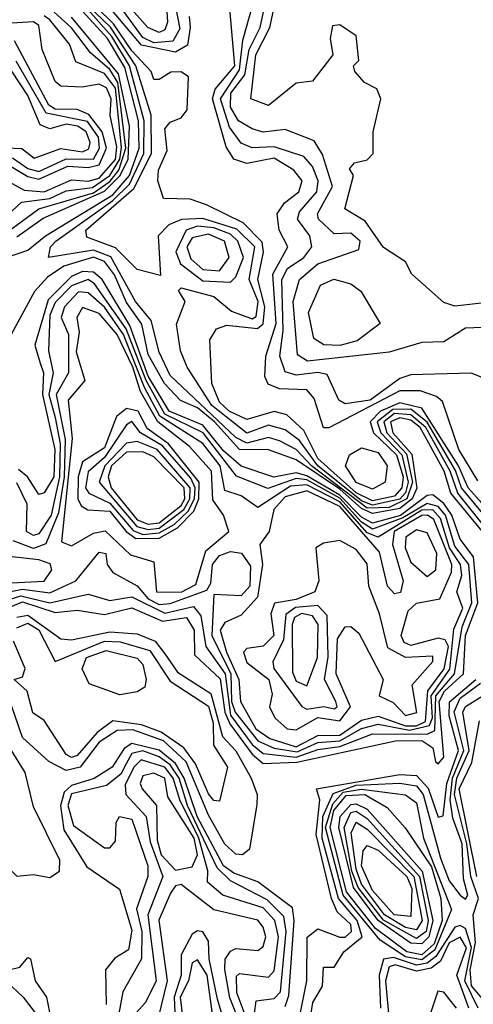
# Model space of a CAD drawing. Extents: x 2889633 to 3052318, y 540750 to 918690.
# Tile 585 of 656: x 2992850 to 2993679, y 824922 to 826719. Entities that reach past the tile are written whole.
import ezdxf

# ---------------------------------------------------------------- set-up
doc = ezdxf.new("R2010")
doc.units = 0

msp = doc.modelspace()

# ---------------------------------------------------------------- linework, layer by layer
at = {"layer": '0CON02XD'}
for points in [[(2993112.5, 826845), (2993120, 826715), (2993115, 826701.2), (2993105, 826696), (2993084, 826705), (2993004.4, 826795)], [(2993159.5, 826725), (2993161.8, 826705), (2993157, 826673), (2993135, 826660.4), (2993072.9, 826672.9), (2992955, 826812.5)], [(2993705, 825807.9), (2993657.6, 825865), (2993646.5, 825896.5), (2993595, 825984.6), (2993565, 826008.4), (2993532.2, 826007.8), (2993503.4, 825985), (2993510.3, 825965), (2993548.4, 825925), (2993560, 825875), (2993555, 825855.6), (2993545, 825844.2), (2993495, 825833), (2993475, 825841), (2993394.7, 825905), (2993361.5, 825951.5), (2993335, 825970.6), (2993305, 825979.4), (2993265, 825964.5), (2993201.2, 826015), (2993155.8, 826085), (2993144.2, 826115), (2993136.4, 826163.6), (2993152.5, 826205), (2993140, 826225), (2993145, 826230), (2993205, 826214), (2993237.3, 826187.3), (2993275, 826173.5), (2993282.2, 826177.8), (2993285.8, 826205), (2993269.1, 826245), (2993279.5, 826305), (2993246.8, 826336.8), (2993185, 826356.4), (2993145.5, 826354.5), (2993122.5, 826345), (2993103.3, 826325), (2993107.5, 826252.5), (2993065, 826263.3), (2993025, 826302.9), (2992972.5, 826322.5), (2992970.8, 826335), (2993058.7, 826411.3), (2993091.2, 826475), (2993090, 826545), (2993062.2, 826635), (2993015.7, 826705.7), (2992949.5, 826769.5)], [(2993705, 825825.5), (2993669.7, 825865), (2993652.1, 825905), (2993585, 826010), (2993545, 826020), (2993509.6, 826005), (2993490.4, 825985), (2993496.9, 825965), (2993538.4, 825925), (2993550.8, 825885), (2993548.2, 825865), (2993535, 825849.3), (2993495, 825841), (2993465, 825855.6), (2993395, 825918.2), (2993369.5, 825969.5), (2993338, 825998), (2993315, 826004.4), (2993265, 825989.4), (2993232.9, 826005), (2993215, 826021.4), (2993201.4, 826055), (2993197.5, 826135), (2993210, 826155), (2993228.3, 826161.7), (2993284.6, 826155.4), (2993295, 826164.3), (2993298.3, 826195), (2993285.3, 826245), (2993295.3, 826295), (2993293.4, 826313.4), (2993258.4, 826348.4), (2993191.7, 826381.7), (2993161.7, 826391.7), (2993113, 826393), (2993102.5, 826425), (2993104, 826445), (2993119.5, 826480.5), (2993115, 826520), (2993125, 826532.5), (2993145, 826540), (2993156.2, 826555), (2993158.8, 826615), (2993145, 826624), (2993126.1, 826623.9), (2993105, 826610), (2993095, 826610), (2993090, 826625), (2993055, 826662.3), (2993021.6, 826711.6), (2992961.4, 826771.4)], [(2993128.6, 826775), (2993142.9, 826702.9), (2993130, 826680), (2993095, 826677.1), (2993075, 826686.7), (2993033.4, 826743.4)], [(2993687.6, 825877.6), (2993652.3, 825935), (2993622.5, 826022.5), (2993611.7, 826031.7), (2993582.1, 826042.1), (2993545, 826042), (2993415, 825974.2), (2993405, 825974.2), (2993387.9, 826027.9), (2993375, 826043.8), (2993325, 826045.7), (2993304.1, 826054.1), (2993298.3, 826068.3), (2993300, 826105), (2993318.8, 826165), (2993312.5, 826255), (2993340, 826305), (2993324.4, 826335), (2993320.8, 826365), (2993333.8, 826385), (2993360, 826405), (2993366, 826425), (2993351.2, 826445), (2993315, 826466.5), (2993265, 826457.1), (2993241.2, 826465), (2993227.6, 826487.6), (2993202.3, 826575), (2993207.4, 826592.6), (2993243.5, 826635), (2993233.6, 826746.4)], [(2993695, 826066.2), (2993675, 826074), (2993565, 826071.2), (2993545, 826064.2), (2993490.8, 826025), (2993445, 826018), (2993433.3, 826025), (2993412, 826072), (2993395, 826075.6), (2993355, 826070.6), (2993335, 826076.7), (2993325.7, 826105), (2993331.8, 826151.8), (2993329.4, 826245), (2993339.2, 826265), (2993369.2, 826285), (2993384.2, 826305), (2993380, 826325), (2993358, 826355), (2993361.3, 826368.7), (2993393.1, 826405), (2993395.6, 826425), (2993385, 826451.2), (2993369.5, 826469.5), (2993315, 826487.1), (2993275, 826485.7), (2993255, 826494), (2993233.5, 826523.5), (2993216.8, 826575), (2993251.9, 826628.1), (2993258, 826682), (2993275.7, 826745)], [(2993695, 826157.5), (2993665, 826156), (2993625, 826131.2), (2993585, 826130), (2993525, 826112.5), (2993375.8, 826095.8), (2993357.5, 826107.5), (2993350, 826205), (2993361.2, 826245), (2993395, 826274), (2993470, 826300), (2993472.5, 826315), (2993455, 826330), (2993425, 826328.8), (2993396.2, 826355), (2993394.2, 826365), (2993421.9, 826415), (2993403.3, 826473.3), (2993388.3, 826498.3), (2993335, 826518.8), (2993295, 826514.3), (2993275, 826520), (2993250, 826535), (2993235, 826560), (2993235.6, 826585), (2993261.3, 826618.7), (2993269.6, 826665), (2993289.6, 826705), (2993299.3, 826750.7)], [(2993705, 826203.3), (2993645, 826196.7), (2993625, 826203.3), (2993566.7, 826255), (2993555, 826277.5), (2993515, 826303.8), (2993481.7, 826351.7), (2993444.1, 826374.1), (2993460, 826435), (2993453, 826447), (2993461.7, 826458.3), (2993485, 826463.3), (2993496.2, 826475), (2993496.2, 826515), (2993510, 826575), (2993503, 826593), (2993480, 826605), (2993462.5, 826625), (2993460, 826635), (2993470, 826645), (2993465, 826690), (2993435, 826710), (2993421.7, 826708.3), (2993417.5, 826685), (2993422.5, 826655), (2993385, 826607.5), (2993355, 826603.8), (2993305, 826562.5), (2993272.5, 826575), (2993281.5, 826655), (2993306.9, 826705), (2993315.8, 826745)], [(2992817.2, 826352.8), (2992853.6, 826386.4), (2992905, 826393.2), (2992935, 826407.3), (2992983.1, 826413.1), (2993014.7, 826435), (2993033.2, 826465), (2993035.9, 826485.9), (2993025, 826594.2), (2993005, 826621.2), (2992952.5, 826642.5), (2992940.8, 826675), (2992905, 826719.4), (2992895, 826726.7)], [(2992826.2, 826285), (2992865, 826298.9), (2992897.1, 826325), (2993020.1, 826399.9), (2993050.7, 826435), (2993068.6, 826485), (2993067.2, 826535), (2993042.4, 826632.4), (2993010.3, 826685), (2992964.8, 826734.8)], [(2992832, 826335), (2992885, 826374.4), (2992985, 826403.3), (2993015, 826424.2), (2993031.5, 826445), (2993043.7, 826485), (2993029.6, 826605), (2993015, 826628.5), (2992979.2, 826659.2), (2992944.7, 826704.7), (2992913.1, 826733.1)], [(2993706.8, 825785), (2993650.9, 825855), (2993636.8, 825895), (2993592, 825975), (2993565, 825998.3), (2993535, 826000.2), (2993515.3, 825985), (2993521.1, 825965), (2993556.7, 825926.7), (2993568.1, 825875), (2993557.8, 825845), (2993525, 825829), (2993485, 825827.8), (2993383.1, 825905), (2993355, 825934.5), (2993325, 825950.6), (2993305, 825956.7), (2993265, 825946.2), (2993245, 825956.5), (2993125, 826070), (2993105, 826112.5), (2993090.5, 826170.5), (2993061.9, 826205), (2993016.3, 826286.3), (2992985, 826298.9), (2992902.5, 826285), (2992906.2, 826305), (2992916, 826315), (2993020.4, 826389.6), (2993050.7, 826419.3), (2993077.2, 826475), (2993077.6, 826535), (2993050.8, 826635), (2993018.6, 826688.6), (2992975, 826737.6)], [(2992825, 826426.4), (2992858.5, 826408.5), (2992895, 826405.3), (2992945, 826426.8), (2992975, 826424.6), (2992995, 826430), (2993025, 826464.5), (2993027.5, 826487.5), (2993015.4, 826544.6), (2993017.5, 826575), (2993008.6, 826595), (2992995, 826602), (2992963.9, 826596.1), (2992925, 826598), (2992915, 826606.7), (2992891.2, 826665), (2992885, 826708.8), (2992875, 826715.4), (2992825, 826712.5)], [(2992845, 826323.1), (2992892.8, 826357.2), (2993005, 826406.2), (2993033.5, 826435), (2993048.1, 826465), (2993050.7, 826525), (2993030.7, 826620.7), (2992945, 826723.8)], [(2992825, 826456.8), (2992865, 826433.4), (2992885, 826428.4), (2992937.9, 826452.1), (2992975, 826449.7), (2992995, 826454.7), (2993008.4, 826485), (2993000.8, 826515), (2992976.6, 826546.6), (2992955, 826555.4), (2992915, 826556.2), (2992903.5, 826563.5), (2992840.8, 826680.8)], [(2992837, 826467), (2992865, 826447.9), (2992885, 826442.3), (2992934.7, 826465.3), (2992985, 826464.6), (2992996, 826485), (2992993.9, 826505), (2992973.7, 826533.7), (2992898.7, 826548.7), (2992843.8, 826643.8)], [(2992825, 826485.5), (2992854.2, 826484.2), (2992876.4, 826466.4), (2992925, 826484.3), (2992965, 826478.1), (2992976.2, 826483.8), (2992978.9, 826495), (2992971.4, 826515), (2992956.2, 826525), (2992935, 826528.8), (2992905, 826520), (2992887.7, 826527.7), (2992865, 826581.2), (2992835.4, 826625.4)], [(2993235, 826240), (2993245, 826250), (2993258.9, 826285), (2993248.9, 826315), (2993235, 826327.9), (2993205, 826339.7), (2993175, 826342.5), (2993154.3, 826335), (2993135.6, 826295.6), (2993143.9, 826273.9), (2993185, 826242.5), (2993235, 826240)], [(2993215, 826261.1), (2993232.9, 826285), (2993224.3, 826315), (2993195, 826327.7), (2993165, 826321.4), (2993155.6, 826305), (2993162.6, 826282.6), (2993185, 826263.3), (2993215, 826261.1)], [(2993695, 825785.5), (2993638, 825855), (2993625.8, 825895), (2993591.3, 825958.7), (2993582.2, 825975), (2993565, 825988.3), (2993545, 825992.6), (2993527.7, 825985), (2993531.9, 825965), (2993566.5, 825926.5), (2993576, 825864), (2993567.5, 825845), (2993545, 825827), (2993495, 825817.9), (2993475, 825827), (2993435, 825862.4), (2993355, 825916.2), (2993305, 825934.4), (2993251.9, 825935), (2993206.1, 825985), (2993175, 826010.9), (2993144.2, 826024.2), (2993114.7, 826055), (2993085, 826108), (2993073.4, 826163.4), (2993045, 826203.3), (2993023.5, 826253.5), (2993005, 826278.2), (2992985, 826285.9), (2992930.8, 826269.2), (2992900.6, 826249.4), (2992876.9, 826223.1), (2992834.2, 826145)], [(2992818.5, 825641.5), (2992855, 825656.9), (2992915, 825637.1), (2992955, 825641.4), (2993005, 825633.6), (2993055, 825645.5), (2993111.3, 825621.3), (2993155, 825627.8), (2993169.1, 825605), (2993169.7, 825559.7), (2993216.1, 825516.1), (2993224.8, 825455.2), (2993233.8, 825433.8), (2993275, 825378.8), (2993295, 825361.5), (2993356.3, 825363.7), (2993536.9, 825403.1), (2993585, 825403.8), (2993605, 825390), (2993610, 825365), (2993615, 825361.2), (2993625, 825373.3), (2993616.6, 825475), (2993626.4, 825493.6), (2993660.9, 825525), (2993664.8, 825595.2), (2993687.2, 825655), (2993679.1, 825739.1), (2993655, 825771.2), (2993640, 825815), (2993625, 825836.2), (2993605, 825852.2), (2993595, 825850.5), (2993545.7, 825814.3), (2993495, 825800.5), (2993475, 825811.1), (2993435, 825851.4), (2993375, 825887), (2993355, 825892.2), (2993314.5, 825884.5), (2993255, 825904.5), (2993222.4, 825932.4), (2993185, 825979.1), (2993123.3, 826005), (2993085, 826068.8), (2993051.2, 826161.2), (2993000.9, 826245), (2992985, 826258.5), (2992965, 826259.7), (2992945, 826250.4), (2992902.2, 826207.8), (2992877.5, 826125), (2992887.5, 826092.5), (2992893.8, 826075), (2992891.8, 826035), (2992914, 825935), (2992912.5, 825885), (2992895, 825855.8), (2992885, 825852.5), (2992864.3, 825885), (2992848, 825898)], [(2992810.6, 825655), (2992852.2, 825667.8), (2992905.4, 825654.6), (2992975, 825670.8), (2993015, 825659.2), (2993055, 825665.6), (2993115, 825636.1), (2993167.9, 825647.9), (2993180.9, 825630.9), (2993190, 825575), (2993225.3, 825525), (2993235, 825450), (2993275, 825396.4), (2993295, 825379.6), (2993355, 825373.3), (2993395, 825387.2), (2993435, 825392.4), (2993495, 825415.4), (2993594.7, 825415.3), (2993608.5, 825421.5), (2993610.6, 825485), (2993644.8, 825525.2), (2993658.7, 825611.3), (2993676.4, 825655), (2993670.7, 825725), (2993645, 825758.1), (2993628.1, 825815), (2993615, 825830.7), (2993595, 825836.5), (2993550, 825810), (2993495, 825789.4), (2993475, 825801.9), (2993435, 825845.7), (2993375, 825879.2), (2993355, 825882.1), (2993303.3, 825863.3), (2993246.4, 825886.4), (2993185.5, 825965.5), (2993115, 825999.2), (2993081, 826061), (2993044.8, 826154.8), (2992987, 826237), (2992975, 826245.4), (2992945, 826233.6), (2992915, 826202.9), (2992905, 826180), (2992902.5, 826115), (2992911.5, 826075), (2992903.1, 826035), (2992915, 825993.3), (2992923.8, 825945), (2992922.9, 825885), (2992907.3, 825815), (2992885, 825780.8), (2992875, 825777.5), (2992862.5, 825785), (2992863.6, 825835), (2992845, 825874.2)], [(2993435, 826124.5), (2993405.8, 826125.8), (2993387.5, 826137.5), (2993378, 826185), (2993400, 826235), (2993424.2, 826245.8), (2993455, 826237.1), (2993473.6, 826223.6), (2993508.8, 826165), (2993466.8, 826133.2), (2993435, 826124.5)], [(2992815, 825672), (2992855, 825679.7), (2992905, 825673.3), (2992952.5, 825695), (2992995, 825747.5), (2993007.5, 825745), (2993010, 825725), (2993020.5, 825710.5), (2993065, 825686), (2993085, 825662.1), (2993105, 825651.8), (2993125, 825653.6), (2993192.3, 825677.7), (2993199.2, 825690.8), (2993202.2, 825725), (2993215, 825741.4), (2993235, 825748.6), (2993255.6, 825745.6), (2993271.9, 825721.9), (2993270.6, 825685), (2993255, 825667.5), (2993205, 825670), (2993201.3, 825595), (2993235.8, 825525), (2993237.2, 825475), (2993244.1, 825455), (2993285, 825402.9), (2993315, 825389.6), (2993357, 825383), (2993395, 825399.7), (2993435, 825402.8), (2993475, 825425.4), (2993505, 825433.1), (2993562.2, 825422.2), (2993599.2, 825430.8), (2993604.3, 825445), (2993602.2, 825485), (2993636, 825534), (2993643.3, 825606.7), (2993660, 825645), (2993649.2, 825675), (2993658.2, 825705), (2993655.4, 825725), (2993635.8, 825755), (2993619, 825809), (2993605, 825824.7), (2993585, 825824.2), (2993505, 825774.5), (2993485, 825782.4), (2993435, 825839), (2993375, 825870.3), (2993345, 825867.6), (2993285, 825828.8), (2993255, 825850), (2993225, 825860), (2993216.5, 825905), (2993185, 825945.6), (2993105.9, 825995.9), (2993078.2, 826048.2), (2993039.7, 826145), (2993005, 826194.5), (2992975, 826220.6), (2992957.5, 826222.5), (2992931.9, 826195), (2992925.8, 826175.8), (2992939.4, 826145), (2992939.2, 826075), (2992916.5, 826035), (2992933.3, 825953.3), (2992931.5, 825885), (2992920.8, 825819.2), (2992897.6, 825762.4), (2992875, 825753.8), (2992838.3, 825768.3)], [(2993145, 825674.6), (2993171.9, 825688.1), (2993190.2, 825749.8), (2993232.5, 825785), (2993222.5, 825815), (2993202.8, 825842.8), (2993200.5, 825895), (2993160.2, 825940.2), (2993102.2, 825985), (2993070.6, 826040.6), (2993057, 826085), (2993028.4, 826145), (2992995, 826182.9), (2992965, 826193.8), (2992954.3, 826175.7), (2992958.9, 826148.9), (2992953.3, 826113.3), (2992969.1, 826060.9), (2992938.6, 826025), (2992946.2, 825955), (2992926.2, 825766.2), (2992945, 825758.8), (2992985, 825781.9), (2993006.1, 825786.1), (2993052.4, 825742.4), (2993095, 825730), (2993100, 825675), (2993145, 825674.6)], [(2993062.3, 825772.3), (2993105, 825773.2), (2993138.4, 825791.6), (2993168.1, 825821.9), (2993177.5, 825845), (2993177.9, 825875), (2993122, 825945), (2993083, 825973), (2993066.5, 826005), (2993045, 826009.5), (2993026.9, 825995), (2993005, 825938.1), (2992965, 825912.5), (2992956.9, 825885), (2992956.5, 825845), (2992962.1, 825832.1), (2992974.5, 825824.5), (2993015, 825822.1), (2993044.8, 825784.8), (2993062.3, 825772.3)], [(2993075, 825779.5), (2993105, 825782.5), (2993132.3, 825797.7), (2993157.9, 825822.1), (2993169.2, 825845), (2993170.9, 825865), (2993162.5, 825882.5), (2993111.3, 825941.3), (2993070.6, 825965), (2993055, 825985.8), (2993045, 825980), (2993005, 825920), (2992975, 825894.2), (2992970.5, 825865), (2992976.2, 825855), (2993015, 825836.8), (2993057.1, 825787.1), (2993075, 825779.5)], [(2993085, 825788.6), (2993105, 825791.3), (2993150.3, 825825), (2993160.9, 825845), (2993161.7, 825865), (2993101.1, 825935), (2993065, 825949.1), (2993045, 825946.5), (2993005.9, 825905), (2992995.5, 825875), (2993064.2, 825794.2), (2993085, 825788.6)], [(2993495, 825862.5), (2993465, 825874.7), (2993445.6, 825905), (2993452.5, 825925), (2993475, 825938.1), (2993505, 825929.5), (2993521.8, 825905), (2993518.1, 825875), (2993495, 825862.5)], [(2993085, 825798.6), (2993105, 825800.8), (2993145, 825832.3), (2993151.6, 825845), (2993150.9, 825865), (2993095, 825921.5), (2993075, 825930.4), (2993045, 825930), (2993018, 825905), (2993011.8, 825885), (2993017.5, 825865), (2993065, 825806.2), (2993085, 825798.6)], [(2993355, 825392.2), (2993395, 825412.7), (2993435, 825413.2), (2993475, 825440.8), (2993505, 825448.2), (2993555, 825430.2), (2993575, 825430.4), (2993591.5, 825438.5), (2993595.9, 825494.1), (2993625.6, 825534.4), (2993633.4, 825575), (2993627.6, 825587.6), (2993615, 825590.4), (2993565, 825576.9), (2993552.6, 825582.6), (2993547.1, 825595), (2993559.7, 825640.3), (2993575.5, 825654.5), (2993617.6, 825662.4), (2993639.3, 825710.7), (2993639.6, 825725), (2993607.2, 825807.2), (2993595.2, 825815.2), (2993585, 825814.2), (2993534.6, 825785), (2993531.2, 825761.2), (2993550.8, 825695), (2993546.1, 825673.9), (2993535, 825671.2), (2993522.5, 825685), (2993507.6, 825747.6), (2993435, 825830.8), (2993375, 825859.1), (2993335, 825848.2), (2993314.5, 825825), (2993305.8, 825785), (2993288.8, 825761.2), (2993293.5, 825725), (2993284.5, 825665), (2993255, 825632.5), (2993225, 825619.2), (2993216.7, 825605), (2993228.1, 825565), (2993250.7, 825515), (2993253.3, 825475), (2993281.5, 825425), (2993307, 825407), (2993355, 825392.2)], [(2992765, 825668), (2992775, 825670.8), (2992835, 825691.2), (2992895, 825694.3), (2992908.8, 825715), (2992905.8, 825725.8), (2992885, 825733.1), (2992825, 825740), (2992814.6, 825754.6), (2992802.5, 825795), (2992776.2, 825835), (2992765, 825841.2), (2992746, 825825), (2992726.5, 825765), (2992752.6, 825682.6), (2992765, 825668)], [(2993595, 825702.9), (2993610.5, 825715), (2993612.5, 825745), (2993595, 825782.5), (2993575, 825788), (2993555.5, 825775), (2993554.3, 825755), (2993565, 825729.1), (2993595, 825702.9)], [(2993355, 825423.1), (2993395, 825445.5), (2993435, 825439.6), (2993454.5, 825465), (2993428.5, 825525), (2993430.8, 825589.2), (2993445, 825610.8), (2993455, 825611.4), (2993469.7, 825599.7), (2993514.4, 825515), (2993506.7, 825485), (2993532.8, 825472.8), (2993555, 825448.9), (2993575.6, 825454.4), (2993567.5, 825505), (2993605, 825547.5), (2993605, 825557.5), (2993555, 825555.3), (2993522.7, 825572.7), (2993507.7, 825635), (2993488, 825685), (2993485, 825726.2), (2993465, 825752), (2993435, 825768.8), (2993405, 825763.8), (2993391.2, 825755), (2993396.7, 825695), (2993389.2, 825675), (2993355, 825660.8), (2993315.8, 825654.2), (2993309.2, 825635), (2993314.2, 825595), (2993295, 825575.8), (2993265, 825571.2), (2993258.8, 825565), (2993265, 825546.2), (2993305.5, 825515), (2993311.7, 825488.3), (2993306.7, 825465), (2993316.2, 825445), (2993338.8, 825425), (2993355, 825423.1)], [(2993375, 825460.8), (2993405.8, 825465.8), (2993425, 825461.2), (2993430, 825465), (2993427.5, 825475), (2993406.9, 825515), (2993413.7, 825556.3), (2993411.7, 825631.7), (2993395, 825650), (2993353.8, 825646.2), (2993336.7, 825633.3), (2993332.4, 825587.6), (2993312.9, 825547.1), (2993314.4, 825535), (2993365.6, 825465.6), (2993375, 825460.8)], [(2992845, 825628.5), (2992865, 825632.5), (2992925, 825589.2), (2992945, 825587.1), (2993015, 825602.1), (2993065, 825598.1), (2993097.5, 825585), (2993115, 825562)], [(2993375, 825503.3), (2993394.2, 825555), (2993395.4, 825615), (2993385, 825631.1), (2993365, 825635.4), (2993352.2, 825627.8), (2993348.2, 825615), (2993348.3, 825528.3), (2993355, 825512), (2993375, 825503.3)], [(2992845, 825609.4), (2992865, 825617.7), (2992885, 825605.4), (2992915, 825547.5), (2993005, 825584.6), (2993033.8, 825583.8), (2993087.8, 825567.8), (2993125, 825512), (2993195, 825466), (2993203.6, 825435), (2993204.2, 825395), (2993230, 825355), (2993215, 825292.5)], [(2993215, 825292.5), (2993205, 825293.8), (2993195, 825306.2), (2993171.1, 825361.1), (2993150.2, 825390.2), (2993108.7, 825418.7), (2993072.4, 825432.4), (2993020.4, 825439.6), (2992991.9, 825418.1), (2992955, 825376), (2992945, 825372.5), (2992935, 825378), (2992895, 825440), (2992873.9, 825453.9), (2992863.6, 825493.6), (2992840, 825515), (2992855, 825520), (2992860, 825535), (2992838.9, 825585)], [(2993115, 825562), (2993138.5, 825528.5), (2993199.2, 825489.2), (2993220.6, 825410.6), (2993245, 825384.4), (2993273.3, 825335), (2993283.8, 825305), (2993283.6, 825286.4), (2993270, 825205), (2993257.5, 825195), (2993245, 825195.8), (2993225, 825214.3), (2993195, 825267.5), (2993154.5, 825364.5), (2993112.7, 825402.7), (2993057, 825423), (2993028.1, 825421.9), (2992995, 825400.5), (2992960.6, 825355), (2992935, 825348.9), (2992903.3, 825365), (2992855, 825409.2), (2992835.4, 825465.4)], [(2993033, 825487), (2992977.1, 825507.1), (2992964.4, 825534.4), (2992972.2, 825555), (2993007.9, 825567.9), (2993065, 825553.8), (2993075, 825542.5), (2993081.2, 825515), (2993078.8, 825501.2), (2993065, 825492.5), (2993033, 825487)], [(2993360.8, 824895), (2993374.6, 824965), (2993375.5, 825044.5), (2993395, 825060), (2993435, 825044.4), (2993445, 825044.4), (2993456.7, 825055), (2993455, 825067.5), (2993430.5, 825090.5), (2993419.6, 825115), (2993392, 825232), (2993398.6, 825295), (2993392.5, 825315), (2993545, 825341.2), (2993575, 825339.5), (2993596.3, 825316.3), (2993615, 825263.8), (2993623.8, 825266.2), (2993630.9, 825325), (2993652.2, 825385), (2993635, 825448.8), (2993635.7, 825474.3), (2993683.9, 825515)], [(2993381.9, 824901.9), (2993386, 824925), (2993403.3, 824955), (2993405, 824990), (2993425, 824990), (2993442.2, 825017.8), (2993475.8, 825045), (2993466.9, 825075), (2993432.8, 825115), (2993402.9, 825225), (2993404.2, 825265), (2993423, 825307), (2993465, 825322.2), (2993545, 825325.4), (2993575, 825320.5), (2993587.2, 825305), (2993618.9, 825188.9), (2993635, 825147.1), (2993655, 825121.2), (2993665, 825114), (2993668.8, 825121.2), (2993660.9, 825150.9), (2993658.6, 825215), (2993641.7, 825261.7), (2993637, 825295), (2993641.1, 825335), (2993661.9, 825385), (2993644.2, 825455.8), (2993655, 825480.9), (2993692.1, 825507.9)], [(2993712.4, 824912.4), (2993675.9, 824955.9), (2993673, 824985), (2993683.3, 825035), (2993678.9, 825085), (2993688.6, 825115), (2993674.7, 825155), (2993667.5, 825215), (2993644.8, 825304.8), (2993649.1, 825335), (2993671.4, 825385), (2993660, 825455), (2993665, 825465.8), (2993695.4, 825484.6)], [(2992905, 825153.3), (2992922.5, 825165), (2992923.3, 825185), (2992875, 825282.5), (2992860, 825345), (2992831.6, 825391.6), (2992815, 825443.1), (2992785, 825461.8), (2992735, 825456), (2992724.8, 825435), (2992748.9, 825355), (2992826, 825175), (2992845, 825156), (2992875, 825158.8), (2992905, 825153.3)], [(2993685.2, 825155), (2993653.1, 825315), (2993676.6, 825363.4), (2993690.4, 825439.6)], [(2993335, 824918), (2993342.1, 824937.9), (2993351.5, 825075), (2993348.3, 825098.3), (2993285.5, 825145.5), (2993241.3, 825161.3), (2993222.5, 825175), (2993174.4, 825265), (2993150.6, 825335), (2993135, 825361.6), (2993105, 825385.8), (2993055, 825398.2), (2993040.8, 825389.2), (2993018.8, 825355), (2992986, 825334), (2992945, 825321.3), (2992931, 825309), (2992924.4, 825284.4), (2992930.5, 825240.5), (2992972.9, 825172.9), (2993032.3, 825132.3), (2993055, 825057.5), (2993048.8, 825021.2), (2993023.6, 825006.4), (2993006.7, 824985), (2993008.3, 824921.7)], [(2993279.4, 824905), (2993282, 824928), (2993315, 824932.5), (2993326.5, 824945), (2993337.2, 825055), (2993332.5, 825082.5), (2993302.4, 825112.4), (2993235, 825147.5), (2993210.8, 825170.8), (2993157, 825285), (2993141.6, 825335), (2993125, 825359.3), (2993105, 825374), (2993075, 825384.6), (2993055, 825380), (2993045, 825362), (2993035, 825341.9), (2993008.8, 825321.2), (2992945, 825306.2), (2992937.8, 825285), (2992948.5, 825248.5), (2993005, 825207.5), (2993015, 825207.5), (2993025, 825220), (2993026.4, 825253.6), (2993032.5, 825265), (2993055, 825260), (2993084.2, 825175), (2993084, 825155), (2993063.6, 825096.4), (2993073.1, 825055), (2993072.5, 825005), (2993038.8, 824945), (2993031.4, 824905)], [(2993275, 824868.6), (2993246.9, 824943.1), (2993246.4, 824973.6), (2993251.7, 824978.3), (2993305, 824971.2), (2993315, 824983.3), (2993322.9, 825045), (2993316.5, 825075), (2993295, 825097.8), (2993221.4, 825121.4), (2993193.3, 825145), (2993194.1, 825165.9), (2993177.7, 825225), (2993142.5, 825295), (2993130.3, 825335), (2993115, 825354.6), (2993071.9, 825368.1), (2993058.5, 825355), (2993042.9, 825322.9), (2993044, 825305), (2993081.1, 825265), (2993088.3, 825218.3), (2993111.9, 825155), (2993084.5, 825085.5), (2993099.2, 824965), (2993080, 824925), (2993030.2, 824869.8)], [(2993135, 825166.9), (2993165, 825173.1), (2993174.7, 825195), (2993169.1, 825225), (2993120.9, 825300.9), (2993115.4, 825335), (2993095, 825344.2), (2993075, 825338.8), (2993070, 825325), (2993073.8, 825315), (2993100, 825285), (2993101.3, 825221.3), (2993108.7, 825195), (2993135, 825166.9)], [(2993585, 825003.3), (2993555, 825008.8), (2993509.1, 825039.1), (2993441, 825121), (2993409.2, 825245), (2993422.2, 825287.8), (2993441, 825309), (2993474.4, 825314.4), (2993555, 825304.2), (2993575, 825290), (2993588.2, 825225), (2993639.4, 825095), (2993608.9, 825021.1), (2993585, 825003.3)], [(2993585, 825012.5), (2993557.6, 825017.6), (2993500.4, 825060.4), (2993447.2, 825127.2), (2993417.2, 825245), (2993424.3, 825275.7), (2993446.8, 825303.2), (2993480.8, 825305), (2993521.5, 825281.5), (2993554.4, 825244.4), (2993602.6, 825172.6), (2993619.7, 825115), (2993622.4, 825075), (2993607.7, 825032.3), (2993585, 825012.5)], [(2993585, 825032.5), (2993565, 825033.8), (2993505.3, 825075), (2993460.2, 825135), (2993433.2, 825245), (2993435.8, 825265), (2993455, 825286.5), (2993465, 825288.2), (2993485, 825277.9), (2993585.8, 825165), (2993605.2, 825075), (2993598, 825045), (2993585, 825032.5)], [(2993575, 825042.2), (2993515, 825075.8), (2993468.9, 825135), (2993457, 825165), (2993442.8, 825245), (2993455, 825271.8), (2993465, 825274.5), (2993485, 825260.9), (2993580.8, 825155), (2993596.5, 825075), (2993592.7, 825055), (2993575, 825042.2)], [(2993575, 825057.8), (2993555, 825062.2), (2993516.8, 825085), (2993475, 825141.5), (2993465, 825168.8), (2993455.6, 825235), (2993465, 825254.2), (2993485, 825241.9), (2993570.3, 825155), (2993585.8, 825075), (2993575, 825057.8)], [(2993565, 825082), (2993534.4, 825085), (2993495, 825129.4), (2993474.7, 825175), (2993477.9, 825202.1), (2993485, 825212), (2993505, 825203.3), (2993557.5, 825155), (2993566.7, 825133.3), (2993565, 825082)], [(2993265, 824855.8), (2993233.9, 824933.9), (2993224.7, 824985.3), (2993225.6, 825004.4), (2993235, 825018.8), (2993245, 825023.8), (2993285, 825020), (2993295, 825027.5), (2993300, 825045), (2993295, 825062.5), (2993285, 825075.8), (2993204.6, 825094.6), (2993145, 825140.8), (2993135, 825138), (2993125.6, 825125), (2993104.6, 825075.4), (2993119.3, 824965), (2993102.9, 824897.1)], [(2993259.7, 824769.7), (2993211.6, 824931.6), (2993196, 825005), (2993195, 825037.5), (2993185, 825054), (2993175, 825056.2), (2993165, 825050), (2993145, 825012.5), (2993145.4, 824975), (2993132.1, 824935), (2993135.3, 824864.7)], [(2993687.8, 824915), (2993663.5, 824965), (2993675.5, 825025.5), (2993665, 825060.6), (2993655, 825065.7), (2993645, 825062.5), (2993610.6, 825009.4), (2993595, 824996.8), (2993575, 824993.3), (2993532.9, 825007.1), (2993515, 825004.3), (2993507.1, 824975), (2993509.6, 824915)], [(2993670.9, 824915), (2993648.8, 824975), (2993666.6, 825025), (2993655, 825044.4), (2993635, 825034.4), (2993619.2, 825000.8), (2993602, 824988), (2993575, 824982.7), (2993536.2, 824993.8), (2993525, 824990.5), (2993518.4, 824965), (2993526, 824885)], [(2992835, 824986.2), (2992850, 824990), (2992865, 825007.5), (2992870, 825005), (2992878, 824965), (2992899.2, 824935), (2992906.7, 824895)], [(2993209.2, 824855), (2993192.5, 824975), (2993175, 825003.3), (2993165, 824997.5), (2993158.5, 824965), (2993143.5, 824935), (2993150.7, 824875)], [(2992825, 824964.4), (2992856.2, 824935), (2992902.5, 824875)], [(2993648.2, 824915), (2993625, 824944), (2993614.3, 824945.7), (2993596.9, 824895)]]:
    msp.add_lwpolyline(points, dxfattribs=at)

doc.saveas('drawing.dxf')
